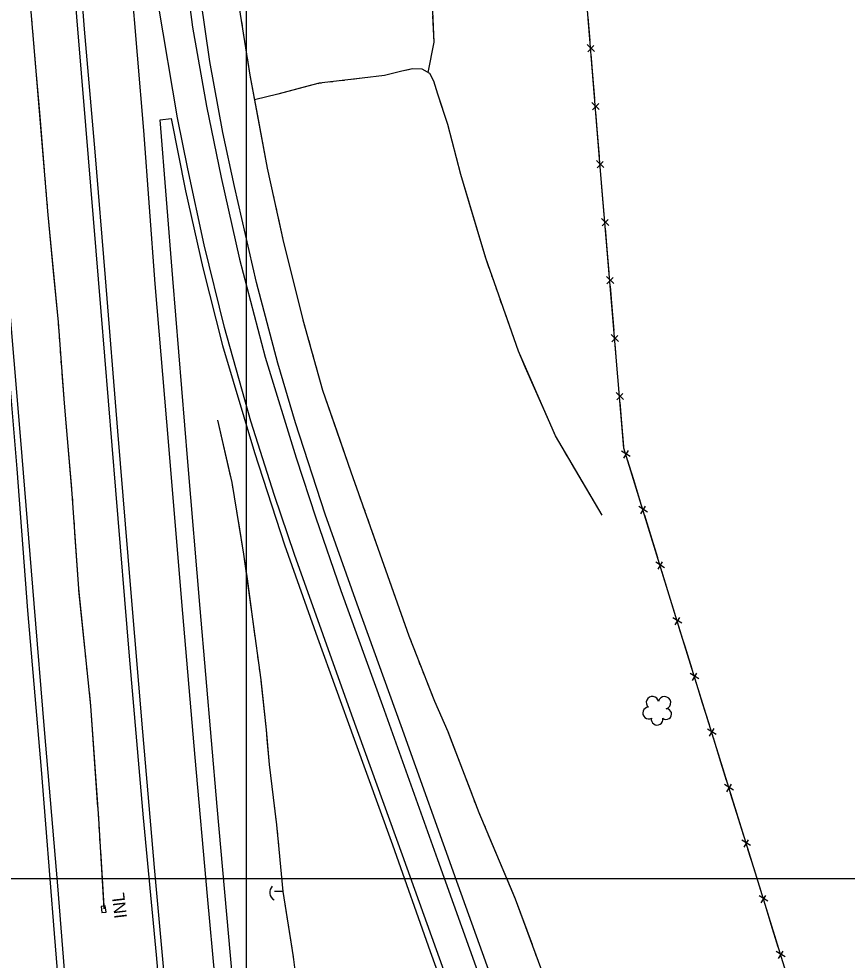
# Model space of a CAD drawing. Extents: x 353423 to 364002, y 127000 to 201942.
# Drawn here: x 361390.4 to 361788.8, y 133960.8 to 134413.6 of the extents above; entities that cross this region are included whole.
import ezdxf

# ---------------------------------------------------------------- set-up
doc = ezdxf.new("R2010")
doc.units = 0
for name, color, linetype in [('E_DTM_SlopeBottom', 7, 'Continuous'), ('E_DTM_SlopeTop', 7, 'Continuous'), ('E_FEN_Generic', 7, 'Continuous'), ('E_LAND_TreeLine', 7, 'Continuous'), ('E_STRUCT_WingWall', 7, 'Continuous')]:
    doc.layers.add(name, color=color, linetype=linetype)

msp = doc.modelspace()

# ---------------------------------------------------------------- linework, layer by layer
at = {"layer": 'E_DTM_SlopeBottom'}
for p, q in [((361667.36, 134397.87), (361663.81, 134401.33)), ((361664.1, 134397.78), (361667.05, 134400.84)), ((361669.6, 134369.96), (361666.06, 134373.42)), ((361666.35, 134369.87), (361669.3, 134372.93)), ((361671.85, 134342.05), (361668.31, 134345.52)), ((361668.59, 134341.96), (361671.54, 134345.02)), ((361674.2, 134314.16), (361670.65, 134317.61)), ((361670.95, 134314.06), (361673.89, 134317.12)), ((361676.55, 134286.26), (361673, 134289.71)), ((361673.3, 134286.15), (361676.24, 134289.22)), ((361678.91, 134258.36), (361675.35, 134261.8)), ((361675.65, 134258.25), (361678.59, 134261.32)), ((361681.26, 134230.46), (361677.7, 134233.9)), ((361678, 134230.35), (361680.94, 134233.42)), ((361684.52, 134203.11), (361680.3, 134205.72)), ((361681.35, 134202.32), (361683.57, 134205.94)), ((361689.6, 134175.56), (361691.81, 134179.18)), ((361692.76, 134176.35), (361688.55, 134178.96)), ((361701, 134149.59), (361696.79, 134152.2)), ((361697.84, 134148.8), (361700.05, 134152.42)), ((361709.24, 134122.83), (361705.03, 134125.44)), ((361706.08, 134122.04), (361708.3, 134125.66)), ((361717.51, 134096.08), (361713.3, 134098.69)), ((361714.35, 134095.29), (361716.57, 134098.91)), ((361725.8, 134069.34), (361721.59, 134071.95)), ((361722.64, 134068.54), (361724.85, 134072.17)), ((361734.09, 134042.6), (361729.88, 134045.2)), ((361730.93, 134041.79), (361733.14, 134045.42)), ((361742.38, 134015.85), (361738.16, 134018.45)), ((361739.22, 134015.05), (361741.43, 134018.68)), ((361750.66, 133989.1), (361746.44, 133991.71)), ((361747.5, 133988.3), (361749.71, 133991.93)), ((361758.92, 133962.35), (361754.71, 133964.96)), ((361755.76, 133961.55), (361757.98, 133965.17))]:
    msp.add_line(p, q, dxfattribs=at)
for points in [[(361909.21, 133469.58), (361879.17, 133567.93), (361845.05, 133677.12), (361814.41, 133777.52), (361781.09, 133884.66), (361745.29, 134000.57), (361709.81, 134115.05), (361681.47, 134207.05), (361670.07, 134342.37), (361655.99, 134517.13), (361641.27, 134693.56)], [(361665.18, 134403.16), (361664.26, 134414.51)], [(361666.51, 134386.6), (361665.71, 134396.57)], [(361667.42, 134375.26), (361666.51, 134386.6)], [(361668.76, 134358.69), (361667.96, 134368.66)], [(361669.67, 134347.35), (361668.76, 134358.69)], [(361671.05, 134330.78), (361670.21, 134340.75)], [(361672.01, 134319.44), (361671.05, 134330.78)], [(361673.4, 134302.88), (361672.56, 134312.85)], [(361674.36, 134291.54), (361673.4, 134302.88)], [(361675.75, 134274.98), (361674.91, 134284.95)], [(361676.71, 134263.64), (361675.75, 134274.98)], [(361678.1, 134247.08), (361677.26, 134257.05)], [(361679.06, 134235.74), (361678.1, 134247.08)], [(361680.45, 134219.17), (361679.61, 134229.15)], [(361681.41, 134207.84), (361680.45, 134219.17)], [(361686.13, 134191.92), (361683.19, 134201.48)], [(361689.48, 134181.05), (361686.13, 134191.92)], [(361694.38, 134165.16), (361691.43, 134174.72)], [(361697.72, 134154.29), (361694.38, 134165.16)], [(361702.62, 134138.4), (361699.67, 134147.96)], [(361705.97, 134127.52), (361702.62, 134138.4)], [(361710.86, 134111.64), (361709.81, 134115.05), (361707.91, 134121.2)], [(361714.23, 134100.77), (361710.86, 134111.64)], [(361719.15, 134084.9), (361716.19, 134094.45)], [(361722.52, 134074.03), (361719.15, 134084.9)], [(361727.44, 134058.15), (361724.48, 134067.71)], [(361730.81, 134047.28), (361727.44, 134058.15)], [(361735.73, 134031.4), (361732.77, 134040.96)], [(361739.1, 134020.54), (361735.73, 134031.4)], [(361744.02, 134004.66), (361741.05, 134014.22)], [(361747.38, 133993.79), (361745.29, 134000.57), (361744.02, 134004.66)], [(361432.01, 133986.85), (361430.03, 133986.61), (361430.38, 133983.63), (361432.37, 133983.87), (361432.01, 133986.85)], [(361752.28, 133977.91), (361749.33, 133987.47)], [(361755.64, 133967.04), (361752.28, 133977.91)]]:
    msp.add_lwpolyline(points, dxfattribs=at)
msp.add_arc((361515.24, 133993.39), 4.15, 134.643, 240.8826, dxfattribs=at)
at = {"layer": 'E_DTM_SlopeTop'}
for points in [[(361512.86, 133388.57), (361507.78, 133439.16), (361498.23, 133533.01), (361488.94, 133624.61), (361479.38, 133718.35), (361471.23, 133802.1), (361463.71, 133882.35), (361456.61, 133963.34), (361450.42, 134029.25), (361443.74, 134106.98), (361437.04, 134186.86), (361430, 134272.84), (361422.59, 134362.35), (361416.29, 134439.89), (361409.04, 134529.7), (361400.46, 134626.99), (361396.7, 134677.37)], [(361423.79, 134680.74), (361430.16, 134603.78), (361437.33, 134513.02), (361444.33, 134432.54), (361450.42, 134359.98), (361455.86, 134286.12), (361462.41, 134208.33), (361468.72, 134133.19), (361475.04, 134058.24), (361481.04, 133991.63), (361488.37, 133911.43), (361497.32, 133817.09), (361505.82, 133729.64), (361514.37, 133643.07), (361523.9, 133549.26), (361530.45, 133483.59), (361536.22, 133426.79), (361540.1, 133388.38)], [(361791.07, 133409.18), (361778.17, 133445.55), (361751.73, 133519.44), (361723.61, 133597.7), (361694.59, 133677.83), (361671.26, 133743.12), (361642.68, 133823), (361609.08, 133916.15), (361574.92, 134011.31), (361550.62, 134078.6), (361523.01, 134155.85), (361513.42, 134184.28), (361502.07, 134220.01), (361489.36, 134265.18), (361479.56, 134304.9), (361471.64, 134341.41), (361466.75, 134365.99), (361457.58, 134420.15), (361449.06, 134486), (361443.28, 134541.91), (361435.23, 134619.49), (361429.37, 134680.96)], [(361815.95, 133417.72), (361786.39, 133484.46), (361767.26, 133536.34), (361746.01, 133594.66), (361716.03, 133678.51), (361691.89, 133744.95), (361658.41, 133838.85), (361627.34, 133925.56), (361601.66, 133996.83), (361574.3, 134073.57), (361553.16, 134132.02), (361537.8, 134175.27), (361523.48, 134219.2), (361515.03, 134247.9), (361504.76, 134286.8), (361494.2, 134333.05), (361488.58, 134359.03), (361482.29, 134393.11), (361473.72, 134452.05), (361466.96, 134510.38), (361459.51, 134586.36), (361448.97, 134681.25)], [(361400.33, 134675.29), (361406.76, 134595.95), (361411.8, 134535.57), (361416.99, 134470.98), (361421.9, 134408.66), (361426.93, 134349.7), (361431.99, 134289.07), (361437.87, 134215.21), (361444.14, 134139.38), (361449.95, 134070.62), (361455.5, 134005.28), (361461.2, 133943.67), (361467.33, 133878.67), (361473.72, 133810.79), (361481.7, 133727.66), (361489.02, 133654.48), (361496.35, 133583.26), (361503.43, 133514.24), (361510.73, 133438.95), (361515.9, 133388.55)], [(361351.05, 134664.63), (361356.77, 134592.74), (361362.96, 134520.43), (361368.09, 134456.37), (361372.5, 134402.97), (361377.89, 134334.57), (361384.01, 134262.51), (361389.49, 134197.2), (361394.53, 134129.04), (361401.2, 134052.43), (361407.5, 133973.67), (361413.88, 133894.55), (361419.71, 133824.55), (361426.87, 133737.84), (361433.46, 133656.76), (361440.28, 133573.57), (361446.25, 133500.17), (361451.91, 133427.72), (361454.11, 133388.96)], [(361457.51, 133388.94), (361455.3, 133428.39), (361449.57, 133501.78), (361442.22, 133587.44), (361437.34, 133647.85), (361431.49, 133719.64), (361427.12, 133768.99), (361421.79, 133836.98), (361415.9, 133911.73), (361409.18, 133996.5), (361402.83, 134071.71), (361397.83, 134132.37), (361391.36, 134210.87), (361385.03, 134287.65), (361379.25, 134357.4), (361373.83, 134424.87), (361369.3, 134481.95), (361363.19, 134556.24), (361354.13, 134664.84)], [(361468.48, 134451.36), (361473.97, 134409.7), (361480.66, 134371.68), (361487.79, 134337.3), (361496.61, 134298), (361508.89, 134250.9), (361523.77, 134202.51), (361533.24, 134173.62), (361545.35, 134138.61), (361565.28, 134083.27), (361591.78, 134009.2), (361622.5, 133923.26), (361648.83, 133850.17), (361677.14, 133771.88), (361702.06, 133702.21), (361724.66, 133638.27), (361742.69, 133588.69), (361762.47, 133534.16), (361772.34, 133507.25), (361785.71, 133477.58), (361802.14, 133439.74)], [(361493.25, 133952.25), (361485.77, 134034.68), (361477.63, 134129.98), (361471.76, 134200.54), (361464.46, 134288.78), (361458.38, 134365.05), (361463.75, 134365.75), (361470.66, 134330.96), (361478.95, 134293.87), (361488.37, 134256.42), (361503.72, 134204.94), (361518.25, 134160.58), (361534.13, 134115.85), (361551.77, 134067.13), (361570.1, 134016.28), (361588.28, 133964.87), (361609.83, 133905.16)]]:
    msp.add_lwpolyline(points, dxfattribs=at)
at = {"layer": 'E_FEN_Generic'}
for centre, radius, start, end in [((361695.13, 134084.7), 2.97, 8.6794, 229.9133), ((361700.98, 134084.61), 2.97, 286.3302, 169.3035), ((361693.29, 134079.65), 2.78, 91.6503, 299.4233), ((361701.77, 134079.15), 2.61, 231.0355, 88.9681), ((361697.38, 134076.67), 2.78, 168.3273, 9.3384)]:
    msp.add_arc(centre, radius, start, end, dxfattribs=at)
at = {"layer": 'E_LAND_TreeLine'}
for p, q in [((361500, 132500), (361500, 135000)), ((360000, 134000), (364000, 134000))]:
    msp.add_line(p, q, dxfattribs=at)
at = {"layer": 'E_STRUCT_WingWall'}
for points in [[(361584.29, 134690.93), (361583.72, 134656.95), (361581.91, 134618.38), (361579.18, 134585.16), (361578.9, 134552.56), (361579.95, 134526.2), (361580.98, 134493.85), (361583.83, 134465.28), (361586.76, 134436.49), (361589.31, 134417.27), (361590.04, 134402.4), (361587.21, 134387.8)], [(361468.11, 134678.45), (361473.99, 134623.89), (361477.53, 134576.89), (361483.66, 134523.34), (361489.11, 134473.15), (361496.43, 134419), (361501.51, 134386.6), (361509.91, 134341.77), (361517.76, 134305.96), (361527.04, 134268.88), (361536.49, 134235.02), (361550.07, 134195.74), (361565.03, 134153.57), (361578, 134116.76), (361590.31, 134085.31), (361596.75, 134070.73), (361611.67, 134031.75), (361629.18, 133990.27), (361647.4, 133940.68), (361652.21, 133926.62), (361647.09, 133924)], [(361431.53, 133985.54), (361428.87, 134028.98), (361425.06, 134083.15), (361419.26, 134139.47), (361416.14, 134185.33), (361412.34, 134228.68), (361409.44, 134267.71), (361404.57, 134319.34), (361398.68, 134390.37), (361394.5, 134440.02), (361390.11, 134489.86), (361386.39, 134537.18), (361382.9, 134579.15), (361379.72, 134626.11), (361376.33, 134662.14), (361375.83, 134675.11)], [(361589.42, 134415.05), (361590.04, 134402.4), (361587.21, 134387.8)], [(361396.88, 134411.71), (361396.72, 134413.62)], [(361497.48, 134412.34), (361497.78, 134410.4)], [(361397.36, 134405.97), (361397.2, 134407.88)], [(361498.39, 134406.53), (361498.69, 134404.59)], [(361397.85, 134400.22), (361397.69, 134402.14)], [(361499.3, 134400.71), (361499.6, 134398.78)], [(361400.48, 134368.62), (361398.68, 134390.37), (361398.17, 134396.39)], [(361500.21, 134394.9), (361501.51, 134386.6), (361505.2, 134366.9)], [(361670.95, 134174.89), (361648.52, 134212.97), (361630.69, 134253.79), (361614.99, 134298.47), (361603.01, 134338.77), (361596.8, 134362.79), (361591.88, 134377.4), (361590.1, 134383.69), (361588.04, 134387.31), (361584.49, 134389.39), (361579.81, 134389.54), (361574.63, 134388.39), (361566.37, 134386.36), (361555.54, 134385.04), (361534.86, 134382.61), (361514.98, 134377.36), (361503.74, 134374.67)], [(361577.81, 134389.1), (361574.63, 134388.39), (361566.37, 134386.36), (361555.54, 134385.04), (361550.66, 134384.47)], [(361594.21, 134370.48), (361591.88, 134377.4), (361590.1, 134383.69), (361588.04, 134387.31), (361584.49, 134389.39), (361579.81, 134389.54), (361577.81, 134389.1)], [(361541.52, 134383.39), (361539.69, 134383.18)], [(361547.01, 134384.04), (361545.18, 134383.82)], [(361530.62, 134381.49), (361514.98, 134377.36), (361503.74, 134374.67)], [(361536.03, 134382.75), (361534.86, 134382.61), (361534.22, 134382.44)], [(361402.78, 134340.85), (361400.48, 134368.62)], [(361505.2, 134366.9), (361509.91, 134341.77), (361510.53, 134338.95)], [(361596.13, 134364.79), (361595.49, 134366.69)], [(361597.78, 134359.02), (361597.28, 134360.96)], [(361599.28, 134353.21), (361598.78, 134355.15)], [(361608.17, 134321.43), (361603.01, 134338.77), (361600.28, 134349.34)], [(361403.26, 134335.11), (361403.1, 134337.02)], [(361511.37, 134335.12), (361511.79, 134333.21)], [(361403.74, 134329.36), (361403.58, 134331.28)], [(361512.63, 134329.38), (361513.05, 134327.46)], [(361404.21, 134323.61), (361404.05, 134325.53)], [(361407.15, 134292.04), (361404.57, 134319.34), (361404.53, 134319.78)], [(361513.89, 134323.63), (361514.3, 134321.71)], [(361616.67, 134293.71), (361614.99, 134298.47), (361608.17, 134321.43)], [(361515.15, 134317.88), (361517.76, 134305.96), (361521.7, 134290.2)], [(361409.7, 134264.29), (361409.44, 134267.71), (361407.15, 134292.04)], [(361521.7, 134290.2), (361527.04, 134268.88), (361528.77, 134262.65)], [(361618.66, 134288.05), (361617.99, 134289.93)], [(361620.64, 134282.38), (361619.98, 134284.27)], [(361622.63, 134276.72), (361621.97, 134278.61)], [(361634.17, 134245.81), (361630.69, 134253.79), (361623.96, 134272.95)], [(361410.12, 134258.54), (361409.98, 134260.45)], [(361529.83, 134258.88), (361530.36, 134256.99)], [(361410.55, 134252.79), (361410.41, 134254.7)], [(361531.41, 134253.21), (361531.94, 134251.32)], [(361410.98, 134247.04), (361410.84, 134248.96)], [(361532.99, 134247.54), (361533.52, 134245.65)], [(361413.5, 134215.43), (361412.34, 134228.68), (361411.26, 134243.21)], [(361645.79, 134219.23), (361634.17, 134245.81)], [(361534.58, 134241.87), (361536.49, 134235.02), (361543.46, 134214.86)], [(361486.03, 134220.63), (361492.85, 134190.57), (361498.54, 134156.01), (361502.87, 134124.86), (361506.75, 134095.57), (361509.36, 134071.53), (361510.79, 134054.85), (361512.77, 134039.02), (361514.35, 134025.92), (361515.49, 134014.09), (361517.48, 133993.75), (361513.46, 133993.73)], [(361486.03, 134220.63), (361492.26, 134193.16)], [(361415.93, 134187.67), (361413.5, 134215.43)], [(361648.19, 134213.73), (361647.39, 134215.56)], [(361543.46, 134214.86), (361550.07, 134195.74), (361552.82, 134187.99)], [(361651.15, 134208.51), (361650.14, 134210.23)], [(361654.2, 134203.33), (361653.18, 134205.06)], [(361670.95, 134174.89), (361656.23, 134199.89)], [(361493.05, 134189.36), (361493.37, 134187.44)], [(361416.37, 134181.92), (361416.24, 134183.84)], [(361554.13, 134184.29), (361554.79, 134182.44)], [(361494, 134183.6), (361494.31, 134181.68)], [(361416.76, 134176.17), (361416.63, 134178.09)], [(361494.95, 134177.85), (361495.26, 134175.93)], [(361556.1, 134178.74), (361556.76, 134176.89)], [(361417.15, 134170.42), (361417.02, 134172.33)], [(361495.89, 134172.1), (361498.54, 134156.01), (361500.18, 134144.24)], [(361558.07, 134173.2), (361558.72, 134171.35)], [(361419.33, 134138.78), (361419.26, 134139.47), (361417.41, 134166.58)], [(361560.03, 134167.65), (361565.03, 134153.57), (361569.52, 134140.82)], [(361500.18, 134144.24), (361502.87, 134124.86), (361504, 134116.31)], [(361422.18, 134111.06), (361419.33, 134138.78)], [(361569.52, 134140.82), (361578, 134116.76), (361579.07, 134114.03)], [(361504.52, 134112.46), (361504.77, 134110.53)], [(361422.77, 134105.33), (361422.58, 134107.24)], [(361580.5, 134110.37), (361581.21, 134108.55)], [(361505.28, 134106.67), (361505.54, 134104.75)], [(361582.64, 134104.89), (361583.36, 134103.06)], [(361423.36, 134099.59), (361423.17, 134101.5)], [(361506.05, 134100.89), (361506.3, 134098.96)], [(361584.79, 134099.41), (361585.51, 134097.58)], [(361423.96, 134093.85), (361423.76, 134095.77)], [(361506.8, 134095.11), (361509.36, 134071.53), (361509.74, 134067.07)], [(361586.94, 134093.93), (361590.31, 134085.31), (361596.75, 134070.73), (361597.91, 134067.69)], [(361426.53, 134062.25), (361425.06, 134083.15), (361424.35, 134090.03)], [(361509.74, 134067.07), (361510.79, 134054.85), (361512.76, 134039.06)], [(361597.91, 134067.69), (361608.08, 134041.12)], [(361428.48, 134034.45), (361426.53, 134062.25)], [(361513.23, 134035.2), (361513.46, 134033.27)], [(361609.49, 134037.46), (361610.19, 134035.63)], [(361428.89, 134028.7), (361428.87, 134028.98), (361428.75, 134030.62)], [(361611.59, 134031.96), (361611.67, 134031.75), (361612.35, 134030.15)], [(361513.93, 134029.41), (361514.16, 134027.48)], [(361613.87, 134026.54), (361614.64, 134024.73)], [(361429.24, 134022.94), (361429.12, 134024.86)], [(361514.58, 134023.61), (361514.76, 134021.68)], [(361616.16, 134021.11), (361627.23, 133994.9)], [(361429.59, 134017.19), (361429.47, 134019.11)], [(361515.14, 134017.81), (361515.49, 134014.09), (361517.48, 133993.75), (361513.46, 133993.73)], [(361431.45, 133986.78), (361429.83, 134013.35)], [(361517.48, 133993.75), (361522.32, 133962.43), (361523.76, 133950.76)], [(361517.48, 133993.75), (361521.7, 133966.46)], [(361627.23, 133994.9), (361629.18, 133990.27), (361637.26, 133968.29)], [(361522.28, 133962.7), (361522.32, 133962.43), (361522.52, 133960.81)], [(361638.61, 133964.61), (361639.29, 133962.76)]]:
    msp.add_lwpolyline(points, dxfattribs=at)

# ---------------------------------------------------------------- texts
at = {"layer": 'E_DTM_SlopeBottom'}
msp.add_text('INL', height=6, rotation=96.7777, dxfattribs=at).set_placement((361442.49, 133981.2))

doc.saveas('drawing.dxf')
